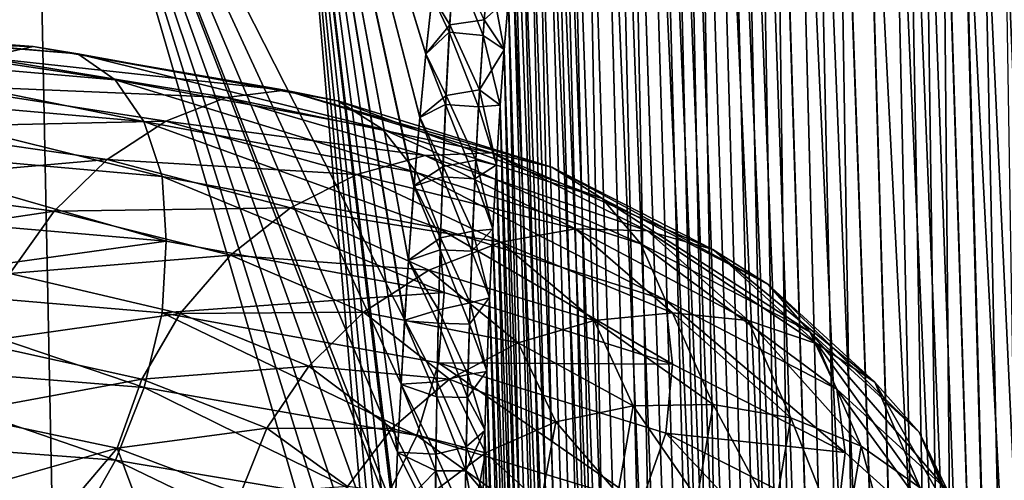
# Model space of a CAD drawing. Header units: metres. Extents: x -80 to 80, y -455 to 95.
# Tile 417 of 656: x 10.8 to 18.99, y -100.48 to -96.64. Entities that reach past the tile are written whole.
import ezdxf

# ---------------------------------------------------------------- set-up
doc = ezdxf.new("R2010")
doc.units = ezdxf.units.M
doc.layers.add('solid_501010_k_01_02', color=7, linetype='CONTINUOUS')

msp = doc.modelspace()

# ---------------------------------------------------------------- linework, layer by layer
at = {"layer": 'solid_501010_k_01_02'}
for points in [[(17.522821, -126.131844, 275.115997), (16.304596, -91.508736, 274.814606), (16.192816, -91.559792, 275.024078)], [(16.989529, -126.09877, 253.892212), (16.193535, -91.559418, 254.977295), (16.305321, -91.508415, 255.186722)], [(17.522821, -126.131844, 275.115997), (16.417397, -91.483871, 274.611511), (16.304596, -91.508736, 274.814606)], [(16.989529, -126.09877, 253.892212), (16.305321, -91.508415, 255.186722), (16.418255, -91.483864, 255.389984)], [(17.522821, -126.131844, 275.115997), (16.532778, -91.483971, 274.411682), (16.417397, -91.483871, 274.611511)], [(17.522646, -126.131844, 254.883698), (16.418255, -91.483864, 255.389984), (16.533785, -91.484032, 255.590027)], [(17.522646, -126.131844, 254.883698), (16.989529, -126.09877, 253.892212), (16.418255, -91.483864, 255.389984)], [(18.114944, -126.098709, 274.15863), (16.652344, -91.50882, 274.212341), (16.532778, -91.483971, 274.411682)], [(17.522821, -126.131844, 275.115997), (18.114944, -126.098709, 274.15863), (16.532778, -91.483971, 274.411682)], [(17.522646, -126.131844, 254.883698), (16.533785, -91.484032, 255.590027), (16.653395, -91.509125, 255.789398)], [(18.114944, -126.098709, 274.15863), (16.777805, -91.559898, 274.010895), (16.652344, -91.50882, 274.212341)], [(17.522646, -126.131844, 254.883698), (16.653395, -91.509125, 255.789398), (16.779097, -91.560661, 255.991135)], [(17.522821, -126.131844, 275.115997), (16.192816, -91.559792, 275.024078), (16.081032, -91.639931, 275.242584)], [(16.989529, -126.09877, 253.892212), (16.081514, -91.639572, 254.758377), (16.193535, -91.559418, 254.977295)], [(18.114944, -126.098709, 274.15863), (16.911217, -91.640228, 273.804749), (16.777805, -91.559898, 274.010895)], [(17.522646, -126.131844, 254.883698), (16.779097, -91.560661, 255.991135), (16.912767, -91.641251, 256.197601)], [(17.522821, -126.131844, 275.115997), (16.081032, -91.639931, 275.242584), (15.967918, -91.754051, 275.473877)], [(16.989529, -126.09877, 253.892212), (15.968407, -91.753403, 254.527145), (16.081514, -91.639572, 254.758377)], [(18.114944, -126.098709, 274.15863), (17.055006, -91.754364, 273.591095), (16.911217, -91.640228, 273.804749)], [(17.522646, -126.131844, 254.883698), (16.912767, -91.641251, 256.197601), (17.056606, -91.755791, 256.411224)], [(16.98963, -126.098785, 276.107574), (15.967918, -91.754051, 275.473877), (15.852737, -91.908371, 275.721191)], [(16.989529, -126.09877, 253.892212), (15.853196, -91.9077, 254.279831), (15.968407, -91.753403, 254.527145)], [(16.98963, -126.098785, 276.107574), (17.522821, -126.131844, 275.115997), (15.967918, -91.754051, 275.473877)], [(18.114944, -126.098709, 274.15863), (17.211536, -91.908745, 273.367798), (17.055006, -91.754364, 273.591095)], [(18.114723, -126.098732, 255.841034), (17.056606, -91.755791, 256.411224), (17.21352, -91.910942, 256.634979)], [(18.114723, -126.098732, 255.841034), (17.522646, -126.131844, 254.883698), (17.056606, -91.755791, 256.411224)], [(16.98963, -126.098785, 276.107574), (15.852737, -91.908371, 275.721191), (15.734756, -92.112068, 275.988495)], [(16.516302, -125.999146, 252.867722), (15.735222, -92.111176, 254.012589), (15.853196, -91.9077, 254.279831)], [(16.989529, -126.09877, 253.892212), (16.516302, -125.999146, 252.867722), (15.853196, -91.9077, 254.279831)], [(18.765465, -125.999062, 273.236786), (17.384043, -92.112549, 273.131989), (17.211536, -91.908745, 273.367798)], [(18.114944, -126.098709, 274.15863), (18.765465, -125.999062, 273.236786), (17.211536, -91.908745, 273.367798)], [(18.114723, -126.098732, 255.841034), (17.21352, -91.910942, 256.634979), (17.386248, -92.115295, 256.870972)], [(16.98963, -126.098785, 276.107574), (15.734756, -92.112068, 275.988495), (15.613559, -92.377159, 276.280121)], [(16.516302, -125.999146, 252.867722), (15.613951, -92.376167, 253.720871), (15.735222, -92.111176, 254.012589)], [(18.765465, -125.999062, 273.236786), (17.575907, -92.377518, 272.881348), (17.384043, -92.112549, 273.131989)], [(18.114723, -126.098732, 255.841034), (17.386248, -92.115295, 256.870972), (17.578747, -92.381767, 257.122284)], [(16.516348, -125.999161, 277.132172), (15.613559, -92.377159, 276.280121), (15.488935, -92.719345, 276.601105)], [(16.516302, -125.999146, 252.867722), (15.48922, -92.71846, 253.399643), (15.613951, -92.376167, 253.720871)], [(16.516348, -125.999161, 277.132172), (16.98963, -126.098785, 276.107574), (15.613559, -92.377159, 276.280121)], [(18.765465, -125.999062, 273.236786), (17.791643, -92.719902, 272.612885), (17.575907, -92.377518, 272.881348)], [(18.765268, -125.9991, 256.762939), (17.578747, -92.381767, 257.122284), (17.794945, -92.725418, 257.391144)], [(18.765268, -125.9991, 256.762939), (18.114723, -126.098732, 255.841034), (17.578747, -92.381767, 257.122284)], [(16.516348, -125.999161, 277.132172), (15.488935, -92.719345, 276.601105), (15.361223, -93.160194, 276.957062)], [(16.10437, -125.831924, 251.81134), (15.361366, -93.159622, 253.04335), (15.48922, -92.71846, 253.399643)], [(16.516302, -125.999146, 252.867722), (16.10437, -125.831924, 251.81134), (15.48922, -92.71846, 253.399643)], [(19.474197, -125.831841, 272.352112), (18.0362, -93.161064, 272.324127), (17.791643, -92.719902, 272.612885)], [(18.765465, -125.999062, 273.236786), (19.474197, -125.831841, 272.352112), (17.791643, -92.719902, 272.612885)], [(18.765268, -125.9991, 256.762939), (17.794945, -92.725418, 257.391144), (18.039953, -93.168304, 257.680176)], [(11.121192, -103.180008, 245.737503), (8.138931, -103.149658, 244.307251), (8.641001, -93.06414, 247.407059)], [(8.138932, -103.149658, 285.692749), (11.12119, -103.180008, 284.262512), (8.641002, -93.06414, 282.592926)], [(11.121192, -103.180008, 245.737503), (8.641001, -93.06414, 247.407059), (10.915533, -93.06414, 248.720276)], [(11.12119, -103.180008, 284.262512), (10.915536, -93.06414, 281.279724), (8.641002, -93.06414, 282.592926)], [(13.850966, -103.14991, 247.605026), (10.915533, -93.06414, 248.720276), (12.994075, -93.06414, 250.32579)], [(13.850966, -103.14991, 247.605026), (11.121192, -103.180008, 245.737503), (10.915533, -93.06414, 248.720276)], [(14.002265, -99.144386, 281.046234), (12.99408, -93.06414, 279.674194), (10.915536, -93.06414, 281.279724)], [(13.972231, -99.676468, 281.247955), (14.002265, -99.144386, 281.046234), (10.915536, -93.06414, 281.279724)], [(13.943887, -100.240921, 281.453827), (13.972231, -99.676468, 281.247955), (10.915536, -93.06414, 281.279724)], [(13.921778, -100.746376, 281.631165), (13.943887, -100.240921, 281.453827), (10.915536, -93.06414, 281.279724)], [(13.918149, -100.837784, 281.662506), (13.921778, -100.746376, 281.631165), (10.915536, -93.06414, 281.279724)], [(13.898149, -101.379623, 281.844452), (13.918149, -100.837784, 281.662506), (10.915536, -93.06414, 281.279724)], [(13.879986, -101.945808, 282.027771), (13.898149, -101.379623, 281.844452), (10.915536, -93.06414, 281.279724)], [(13.86436, -102.536064, 282.211365), (13.879986, -101.945808, 282.027771), (10.915536, -93.06414, 281.279724)], [(13.850947, -103.150269, 282.395081), (13.86436, -102.536064, 282.211365), (10.915536, -93.06414, 281.279724)], [(11.12119, -103.180008, 284.262512), (13.850947, -103.150269, 282.395081), (10.915536, -93.06414, 281.279724)], [(13.864375, -102.535774, 247.788727), (13.850966, -103.14991, 247.605026), (12.994075, -93.06414, 250.32579)], [(13.879979, -101.946007, 247.972183), (13.864375, -102.535774, 247.788727), (12.994075, -93.06414, 250.32579)], [(13.898115, -101.380592, 248.155228), (13.879979, -101.946007, 247.972183), (12.994075, -93.06414, 250.32579)], [(13.918081, -100.839485, 248.336914), (13.898115, -101.380592, 248.155228), (12.994075, -93.06414, 250.32579)], [(13.921797, -100.74588, 248.369003), (13.918081, -100.839485, 248.336914), (12.994075, -93.06414, 250.32579)], [(13.943774, -100.243217, 248.545334), (13.921797, -100.74588, 248.369003), (12.994075, -93.06414, 250.32579)], [(13.972071, -99.67926, 248.750992), (13.943774, -100.243217, 248.545334), (12.994075, -93.06414, 250.32579)], [(14.00207, -99.147453, 248.95256), (13.972071, -99.67926, 248.750992), (12.994075, -93.06414, 250.32579)], [(14.034437, -98.647865, 249.150009), (14.00207, -99.147453, 248.95256), (12.994075, -93.06414, 250.32579)], [(14.079655, -98.026711, 249.406281), (14.034437, -98.647865, 249.150009), (12.994075, -93.06414, 250.32579)], [(14.127749, -97.456436, 249.654083), (14.079655, -98.026711, 249.406281), (12.994075, -93.06414, 250.32579)], [(14.177575, -96.929512, 249.894028), (14.127749, -97.456436, 249.654083), (12.994075, -93.06414, 250.32579)], [(14.229488, -96.444611, 250.126022), (14.177575, -96.929512, 249.894028), (12.994075, -93.06414, 250.32579)], [(14.177787, -96.927361, 280.10498), (14.229732, -96.442581, 279.872955), (12.99408, -93.06414, 279.674194)], [(14.127951, -97.453987, 280.344849), (14.177787, -96.927361, 280.10498), (12.99408, -93.06414, 279.674194)], [(14.079887, -98.023727, 280.592468), (14.127951, -97.453987, 280.344849), (12.99408, -93.06414, 279.674194)], [(14.034664, -98.644707, 280.848694), (14.079887, -98.023727, 280.592468), (12.99408, -93.06414, 279.674194)], [(14.002265, -99.144386, 281.046234), (14.034664, -98.644707, 280.848694), (12.99408, -93.06414, 279.674194)], [(16.516348, -125.999161, 277.132172), (15.361223, -93.160194, 276.957062), (15.296601, -93.424896, 277.149628)], [(16.10437, -125.831924, 251.81134), (15.296672, -93.424629, 252.850601), (15.361366, -93.159622, 253.04335)], [(19.474197, -125.831841, 272.352112), (18.170795, -93.426193, 272.171753), (18.0362, -93.161064, 272.324127)], [(18.765268, -125.9991, 256.762939), (18.039953, -93.168304, 257.680176), (18.174631, -93.433914, 257.83252)], [(16.516348, -125.999161, 277.132172), (15.296601, -93.424896, 277.149628), (15.231833, -93.724052, 277.35257)], [(16.10437, -125.831924, 251.81134), (15.23184, -93.723999, 252.647461), (15.296672, -93.424629, 252.850601)], [(19.474197, -125.831841, 272.352112), (18.314362, -93.725792, 272.013977), (18.170795, -93.426193, 272.171753)], [(18.765268, -125.9991, 256.762939), (18.174631, -93.433914, 257.83252), (18.31811, -93.733864, 257.990051)], [(16.10437, -125.831924, 251.81134), (15.167321, -94.061356, 252.433853), (15.23184, -93.723999, 252.647461)], [(16.516348, -125.999161, 277.132172), (15.231833, -93.724052, 277.35257), (15.167328, -94.061356, 277.566132)], [(19.474197, -125.831841, 272.352112), (18.467201, -94.063499, 271.851227), (18.314362, -93.725792, 272.013977)], [(18.765268, -125.9991, 256.762939), (18.31811, -93.733864, 257.990051), (18.470819, -94.071724, 258.152557)], [(16.104378, -125.831924, 278.188629), (15.167328, -94.061356, 277.566132), (15.10352, -94.440178, 277.790497)], [(16.10437, -125.831924, 251.81134), (15.103535, -94.440117, 252.209549), (15.167321, -94.061356, 252.433853)], [(16.104378, -125.831924, 278.188629), (16.516348, -125.999161, 277.132172), (15.167328, -94.061356, 277.566132)], [(19.474197, -125.831841, 272.352112), (18.629686, -94.442665, 271.683746), (18.467201, -94.063499, 271.851227)], [(19.474062, -125.831879, 257.647736), (18.470819, -94.071724, 258.152557), (18.63316, -94.450928, 258.319794)], [(19.474062, -125.831879, 257.647736), (18.765268, -125.9991, 256.762939), (18.470819, -94.071724, 258.152557)], [(16.104378, -125.831924, 278.188629), (15.10352, -94.440178, 277.790497), (15.040889, -94.864288, 278.025848)], [(15.75559, -125.595337, 250.724228), (15.040908, -94.864159, 251.974228), (15.103535, -94.440117, 252.209549)], [(16.10437, -125.831924, 251.81134), (15.75559, -125.595337, 250.724228), (15.103535, -94.440117, 252.209549)], [(20.241144, -125.595284, 271.506683), (18.802259, -94.867073, 271.51178), (18.629686, -94.442665, 271.683746)], [(19.474197, -125.831841, 272.352112), (20.241144, -125.595284, 271.506683), (18.629686, -94.442665, 271.683746)], [(19.474062, -125.831879, 257.647736), (18.63316, -94.450928, 258.319794), (18.805538, -94.875412, 258.491425)], [(16.104378, -125.831924, 278.188629), (15.040889, -94.864288, 278.025848), (14.97996, -95.339294, 278.2724)], [(15.75559, -125.595337, 250.724228), (14.979994, -95.338982, 251.727737), (15.040908, -94.864159, 251.974228)], [(20.241144, -125.595284, 271.506683), (18.985371, -95.342346, 271.335724), (18.802259, -94.867073, 271.51178)], [(19.474062, -125.831879, 257.647736), (18.805538, -94.875412, 258.491425), (18.98843, -95.350494, 258.667145)], [(15.75559, -125.595337, 250.724228), (14.921338, -95.86937, 251.46991), (14.979994, -95.338982, 251.727737)], [(16.104378, -125.831924, 278.188629), (14.97996, -95.339294, 278.2724), (14.940557, -95.686577, 278.443085)], [(20.241144, -125.595284, 271.506683), (19.113506, -95.689781, 271.216278), (18.985371, -95.342346, 271.335724)], [(16.104378, -125.831924, 278.188629), (14.940557, -95.686577, 278.443085), (14.902303, -96.059784, 278.618896)], [(15.75559, -125.595337, 250.724228), (14.865513, -96.460167, 251.200623), (14.921338, -95.86937, 251.46991)], [(15.755582, -125.595329, 279.275818), (14.902303, -96.059784, 278.618896), (14.865417, -96.461212, 278.799835)], [(15.755582, -125.595329, 279.275818), (16.104378, -125.831924, 278.188629), (14.902303, -96.059784, 278.618896)], [(14.373505, -96.746521, 250.168503), (14.229488, -96.444611, 250.126022), (14.410491, -96.150192, 250.428711)], [(14.376903, -96.685516, 279.805634), (14.413742, -96.101761, 279.549561), (14.229732, -96.442581, 279.872955)], [(14.653573, -96.773621, 250.582611), (14.373505, -96.746521, 250.168503), (14.410491, -96.150192, 250.428711)], [(14.662386, -96.642548, 279.361694), (14.413742, -96.101761, 279.549561), (14.376903, -96.685516, 279.805634)], [(14.696444, -96.184769, 250.839462), (14.653573, -96.773621, 250.582611), (14.410491, -96.150192, 250.428711)], [(14.696444, -96.184769, 250.839462), (14.830193, -96.890953, 251.014679), (14.653573, -96.773621, 250.582611)], [(14.696444, -96.184769, 250.839462), (14.865513, -96.460167, 251.200623), (14.830193, -96.890953, 251.014679)], [(14.373505, -96.746521, 250.168503), (14.177575, -96.929512, 249.894028), (14.229488, -96.444611, 250.126022)], [(14.376903, -96.685516, 279.805634), (14.229732, -96.442581, 279.872955), (14.177787, -96.927361, 280.10498)], [(14.662386, -96.642548, 279.361694), (14.83008, -96.892357, 278.985931), (14.865417, -96.461212, 278.799835)], [(15.755582, -125.595329, 279.275818), (14.865417, -96.461212, 278.799835), (14.83008, -96.892357, 278.985931)], [(15.472297, -125.286964, 249.607697), (14.830193, -96.890953, 251.014679), (14.865513, -96.460167, 251.200623)], [(15.75559, -125.595337, 250.724228), (15.472297, -125.286964, 249.607697), (14.865513, -96.460167, 251.200623)], [(14.6253, -97.225105, 279.604828), (14.662386, -96.642548, 279.361694), (14.376903, -96.685516, 279.805634)], [(14.6253, -97.225105, 279.604828), (14.83008, -96.892357, 278.985931), (14.662386, -96.642548, 279.361694)], [(8.18942, -96.7985, 1134.277954), (8.508125, -96.681747, 1134.845947), (10.913771, -96.865135, 1133.094971)], [(8.508125, -96.681747, 1134.845947), (8.796863, -96.721947, 1135.432373), (11.284146, -96.926498, 1133.630249)], [(10.913771, -96.865135, 1133.094971), (8.508125, -96.681747, 1134.845947), (11.284146, -96.926498, 1133.630249)], [(8.796863, -96.721947, 1135.432373), (9.039296, -96.921219, 1136.005493), (11.595128, -97.141861, 1134.160278)], [(11.284146, -96.926498, 1133.630249), (8.796863, -96.721947, 1135.432373), (11.595128, -97.141861, 1134.160278)], [(14.342855, -97.347046, 249.920822), (14.177575, -96.929512, 249.894028), (14.373505, -96.746521, 250.168503)], [(14.3462, -97.273338, 280.049622), (14.376903, -96.685516, 279.805634), (14.177787, -96.927361, 280.10498)], [(14.617274, -97.367851, 250.33783), (14.342855, -97.347046, 249.920822), (14.373505, -96.746521, 250.168503)], [(14.6253, -97.225105, 279.604828), (14.376903, -96.685516, 279.805634), (14.3462, -97.273338, 280.049622)], [(14.653573, -96.773621, 250.582611), (14.617274, -97.367851, 250.33783), (14.373505, -96.746521, 250.168503)], [(10.504951, -96.956955, 1132.58313), (8.18942, -96.7985, 1134.277954), (10.913771, -96.865135, 1133.094971)], [(14.653573, -96.773621, 250.582611), (14.796632, -97.353439, 250.823608), (14.617274, -97.367851, 250.33783)], [(14.653573, -96.773621, 250.582611), (14.830193, -96.890953, 251.014679), (14.796632, -97.353439, 250.823608)], [(10.504951, -96.956955, 1132.58313), (10.913771, -96.865135, 1133.094971), (13.005735, -97.229256, 1131.00415)], [(10.913771, -96.865135, 1133.094971), (11.284146, -96.926498, 1133.630249), (13.447106, -97.317413, 1131.476685)], [(13.005735, -97.229256, 1131.00415), (10.913771, -96.865135, 1133.094971), (13.447106, -97.317413, 1131.476685)], [(14.6253, -97.225105, 279.604828), (14.796505, -97.355286, 279.177124), (14.83008, -96.892357, 278.985931)], [(15.755582, -125.595329, 279.275818), (14.83008, -96.892357, 278.985931), (14.796505, -97.355286, 279.177124)], [(15.472297, -125.286964, 249.607697), (14.796632, -97.353439, 250.823608), (14.830193, -96.890953, 251.014679)], [(9.039296, -96.921219, 1136.005493), (9.224877, -97.258949, 1136.533813), (11.833181, -97.490028, 1134.655273)], [(11.595128, -97.141861, 1134.160278), (9.039296, -96.921219, 1136.005493), (11.833181, -97.490028, 1134.655273)], [(10.083387, -97.187187, 1132.122681), (10.504951, -96.956955, 1132.58313), (12.518554, -97.289635, 1130.561279)], [(12.518554, -97.289635, 1130.561279), (10.504951, -96.956955, 1132.58313), (13.005735, -97.229256, 1131.00415)], [(11.284146, -96.926498, 1133.630249), (11.595128, -97.141861, 1134.160278), (13.817697, -97.553268, 1131.953613)], [(13.447106, -97.317413, 1131.476685), (11.284146, -96.926498, 1133.630249), (13.817697, -97.553268, 1131.953613)], [(14.342855, -97.347046, 249.920822), (14.127749, -97.456436, 249.654083), (14.177575, -96.929512, 249.894028)], [(14.3462, -97.273338, 280.049622), (14.177787, -96.927361, 280.10498), (14.127951, -97.453987, 280.344849)], [(11.595128, -97.141861, 1134.160278), (11.833181, -97.490028, 1134.655273), (14.10138, -97.914848, 1132.407471)], [(13.817697, -97.553268, 1131.953613), (11.595128, -97.141861, 1134.160278), (14.10138, -97.914848, 1132.407471)], [(9.674851, -97.540871, 1131.741577), (10.083387, -97.187187, 1132.122681), (12.016184, -97.485954, 1130.171753)], [(12.016184, -97.485954, 1130.171753), (10.083387, -97.187187, 1132.122681), (12.518554, -97.289635, 1130.561279)], [(12.518554, -97.289635, 1130.561279), (13.005735, -97.229256, 1131.00415), (14.725265, -97.750214, 1128.628418)], [(13.005735, -97.229256, 1131.00415), (13.447106, -97.317413, 1131.476685), (15.22499, -97.870049, 1129.02832)], [(14.725265, -97.750214, 1128.628418), (13.005735, -97.229256, 1131.00415), (15.22499, -97.870049, 1129.02832)], [(14.593957, -97.812279, 279.837097), (14.6253, -97.225105, 279.604828), (14.3462, -97.273338, 280.049622)], [(14.593957, -97.812279, 279.837097), (14.764911, -97.852371, 279.373474), (14.6253, -97.225105, 279.604828)], [(14.6253, -97.225105, 279.604828), (14.764911, -97.852371, 279.373474), (14.796505, -97.355286, 279.177124)], [(9.224877, -97.258949, 1136.533813), (9.343558, -97.711922, 1136.985596), (11.985418, -97.947281, 1135.085449)], [(11.833181, -97.490028, 1134.655273), (9.224877, -97.258949, 1136.533813), (11.985418, -97.947281, 1135.085449)], [(12.016184, -97.485954, 1130.171753), (12.518554, -97.289635, 1130.561279), (14.173672, -97.773483, 1128.265137)], [(14.173672, -97.773483, 1128.265137), (12.518554, -97.289635, 1130.561279), (14.725265, -97.750214, 1128.628418)], [(13.447106, -97.317413, 1131.476685), (13.817697, -97.553268, 1131.953613), (15.644578, -98.130234, 1129.443604)], [(15.22499, -97.870049, 1129.02832), (13.447106, -97.317413, 1131.476685), (15.644578, -98.130234, 1129.443604)], [(14.320894, -97.864716, 280.282593), (14.3462, -97.273338, 280.049622), (14.127951, -97.453987, 280.344849)], [(14.593957, -97.812279, 279.837097), (14.3462, -97.273338, 280.049622), (14.320894, -97.864716, 280.282593)], [(14.317708, -97.951187, 249.684418), (14.127749, -97.456436, 249.654083), (14.342855, -97.347046, 249.920822)], [(14.586723, -97.966675, 250.103989), (14.317708, -97.951187, 249.684418), (14.342855, -97.347046, 249.920822)], [(14.617274, -97.367851, 250.33783), (14.586723, -97.966675, 250.103989), (14.342855, -97.347046, 249.920822)], [(14.617274, -97.367851, 250.33783), (14.76505, -97.850006, 250.627441), (14.586723, -97.966675, 250.103989)], [(14.617274, -97.367851, 250.33783), (14.796632, -97.353439, 250.823608), (14.76505, -97.850006, 250.627441)], [(15.755582, -125.595329, 279.275818), (14.796505, -97.355286, 279.177124), (14.764911, -97.852371, 279.373474)], [(15.472297, -125.286964, 249.607697), (14.76505, -97.850006, 250.627441), (14.796632, -97.353439, 250.823608)], [(11.52934, -97.805473, 1129.859131), (9.674851, -97.540871, 1131.741577), (12.016184, -97.485954, 1130.171753)], [(11.52934, -97.805473, 1129.859131), (12.016184, -97.485954, 1130.171753), (13.604881, -97.929855, 1127.95752)], [(13.604881, -97.929855, 1127.95752), (12.016184, -97.485954, 1130.171753), (14.173672, -97.773483, 1128.265137)], [(14.317708, -97.951187, 249.684418), (14.079655, -98.026711, 249.406281), (14.127749, -97.456436, 249.654083)], [(14.320894, -97.864716, 280.282593), (14.127951, -97.453987, 280.344849), (14.079887, -98.023727, 280.592468)], [(9.305034, -98.003105, 1131.466919), (9.674851, -97.540871, 1131.741577), (11.52934, -97.805473, 1129.859131)], [(11.833181, -97.490028, 1134.655273), (11.985418, -97.947281, 1135.085449), (14.282799, -98.377823, 1132.810669)], [(14.10138, -97.914848, 1132.407471), (11.833181, -97.490028, 1134.655273), (14.282799, -98.377823, 1132.810669)], [(13.817697, -97.553268, 1131.953613), (14.10138, -97.914848, 1132.407471), (15.965768, -98.507843, 1129.849731)], [(15.644578, -98.130234, 1129.443604), (13.817697, -97.553268, 1131.953613), (15.965768, -98.507843, 1129.849731)], [(9.343558, -97.711922, 1136.985596), (9.362078, -98.254623, 1137.342896), (12.018541, -98.486038, 1135.437866)], [(11.985418, -97.947281, 1135.085449), (9.343558, -97.711922, 1136.985596), (12.018541, -98.486038, 1135.437866)], [(11.088634, -98.235504, 1129.646362), (9.305034, -98.003105, 1131.466919), (11.52934, -97.805473, 1129.859131)], [(11.088634, -98.235504, 1129.646362), (11.52934, -97.805473, 1129.859131), (13.05367, -98.20919, 1127.723877)], [(13.05367, -98.20919, 1127.723877), (11.52934, -97.805473, 1129.859131), (13.604881, -97.929855, 1127.95752)], [(13.604881, -97.929855, 1127.95752), (14.173672, -97.773483, 1128.265137), (15.42149, -98.381821, 1125.753174)], [(14.173672, -97.773483, 1128.265137), (14.725265, -97.750214, 1128.628418), (16.021645, -98.400322, 1126.028198)], [(15.42149, -98.381821, 1125.753174), (14.173672, -97.773483, 1128.265137), (16.021645, -98.400322, 1126.028198)], [(14.567663, -98.403435, 280.059509), (14.593957, -97.812279, 279.837097), (14.320894, -97.864716, 280.282593)], [(14.567663, -98.403435, 280.059509), (14.735506, -98.38533, 279.57486), (14.593957, -97.812279, 279.837097)], [(14.593957, -97.812279, 279.837097), (14.735506, -98.38533, 279.57486), (14.764911, -97.852371, 279.373474)], [(14.725265, -97.750214, 1128.628418), (15.22499, -97.870049, 1129.02832), (16.565365, -98.555885, 1126.347656)], [(16.021645, -98.400322, 1126.028198), (14.725265, -97.750214, 1128.628418), (16.565365, -98.555885, 1126.347656)], [(14.300319, -98.459183, 280.505554), (14.320894, -97.864716, 280.282593), (14.079887, -98.023727, 280.592468)], [(14.567663, -98.403435, 280.059509), (14.320894, -97.864716, 280.282593), (14.300319, -98.459183, 280.505554)], [(14.586723, -97.966675, 250.103989), (14.76505, -97.850006, 250.627441), (14.735657, -98.382339, 250.426224)], [(15.755582, -125.595329, 279.275818), (14.764911, -97.852371, 279.373474), (14.735506, -98.38533, 279.57486)], [(15.472297, -125.286964, 249.607697), (14.735657, -98.382339, 250.426224), (14.76505, -97.850006, 250.627441)], [(15.22499, -97.870049, 1129.02832), (15.644578, -98.130234, 1129.443604), (17.021891, -98.843559, 1126.694824)], [(16.565365, -98.555885, 1126.347656), (15.22499, -97.870049, 1129.02832), (17.021891, -98.843559, 1126.694824)], [(11.985418, -97.947281, 1135.085449), (12.018541, -98.486038, 1135.437866), (14.329379, -98.912582, 1133.155518)], [(14.282799, -98.377823, 1132.810669), (11.985418, -97.947281, 1135.085449), (14.329379, -98.912582, 1133.155518)], [(13.05367, -98.20919, 1127.723877), (13.604881, -97.929855, 1127.95752), (14.802625, -98.493279, 1125.535889)], [(14.802625, -98.493279, 1125.535889), (13.604881, -97.929855, 1127.95752), (15.42149, -98.381821, 1125.753174)], [(14.297426, -98.558517, 249.458344), (14.079655, -98.026711, 249.406281), (14.317708, -97.951187, 249.684418)], [(14.10138, -97.914848, 1132.407471), (14.282799, -98.377823, 1132.810669), (16.171173, -98.977814, 1130.22168)], [(15.965768, -98.507843, 1129.849731), (14.10138, -97.914848, 1132.407471), (16.171173, -98.977814, 1130.22168)], [(14.561253, -98.569489, 249.880188), (14.297426, -98.558517, 249.458344), (14.317708, -97.951187, 249.684418)], [(14.586723, -97.966675, 250.103989), (14.561253, -98.569489, 249.880188), (14.317708, -97.951187, 249.684418)], [(14.586723, -97.966675, 250.103989), (14.735657, -98.382339, 250.426224), (14.561253, -98.569489, 249.880188)], [(8.994784, -98.550758, 1131.315063), (9.305034, -98.003105, 1131.466919), (11.088634, -98.235504, 1129.646362)], [(14.297426, -98.558517, 249.458344), (14.034437, -98.647865, 249.150009), (14.079655, -98.026711, 249.406281)], [(14.300319, -98.459183, 280.505554), (14.079887, -98.023727, 280.592468), (14.034664, -98.644707, 280.848694)], [(15.644578, -98.130234, 1129.443604), (15.965768, -98.507843, 1129.849731), (17.371359, -99.23938, 1127.047852)], [(17.021891, -98.843559, 1126.694824), (15.644578, -98.130234, 1129.443604), (17.371359, -99.23938, 1127.047852)], [(12.554698, -98.601379, 1127.582397), (11.088634, -98.235504, 1129.646362), (13.05367, -98.20919, 1127.723877)], [(12.554698, -98.601379, 1127.582397), (13.05367, -98.20919, 1127.723877), (14.202886, -98.727478, 1125.389404)], [(14.202886, -98.727478, 1125.389404), (13.05367, -98.20919, 1127.723877), (14.802625, -98.493279, 1125.535889)], [(10.718916, -98.754761, 1129.546265), (8.994784, -98.550758, 1131.315063), (11.088634, -98.235504, 1129.646362)], [(12.018541, -98.486038, 1135.437866), (9.362078, -98.254623, 1137.342896), (9.344453, -98.856865, 1137.536255)], [(10.718916, -98.754761, 1129.546265), (11.088634, -98.235504, 1129.646362), (12.554698, -98.601379, 1127.582397)], [(14.282799, -98.377823, 1132.810669), (14.329379, -98.912582, 1133.155518), (16.230125, -99.508751, 1130.555908)], [(16.171173, -98.977814, 1130.22168), (14.282799, -98.377823, 1132.810669), (16.230125, -99.508751, 1130.555908)], [(14.561253, -98.569489, 249.880188), (14.735657, -98.382339, 250.426224), (14.70872, -98.953857, 250.220047)], [(14.567663, -98.403435, 280.059509), (14.708561, -98.957596, 279.781281), (14.735506, -98.38533, 279.57486)], [(15.755582, -125.595329, 279.275818), (14.735506, -98.38533, 279.57486), (14.708561, -98.957596, 279.781281)], [(15.472297, -125.286964, 249.607697), (14.70872, -98.953857, 250.220047), (14.735657, -98.382339, 250.426224)], [(14.802625, -98.493279, 1125.535889), (15.42149, -98.381821, 1125.753174), (16.227566, -99.083229, 1123.091064)], [(15.42149, -98.381821, 1125.753174), (16.021645, -98.400322, 1126.028198), (16.859091, -99.146988, 1123.272095)], [(16.227566, -99.083229, 1123.091064), (15.42149, -98.381821, 1125.753174), (16.859091, -99.146988, 1123.272095)], [(14.283967, -99.056427, 280.719269), (14.300319, -98.459183, 280.505554), (14.034664, -98.644707, 280.848694)], [(14.545875, -98.998093, 280.272766), (14.300319, -98.459183, 280.505554), (14.283967, -99.056427, 280.719269)], [(14.545875, -98.998093, 280.272766), (14.567663, -98.403435, 280.059509), (14.300319, -98.459183, 280.505554)], [(14.545875, -98.998093, 280.272766), (14.708561, -98.957596, 279.781281), (14.567663, -98.403435, 280.059509)], [(16.021645, -98.400322, 1126.028198), (16.565365, -98.555885, 1126.347656), (17.431231, -99.341301, 1123.505859)], [(16.859091, -99.146988, 1123.272095), (16.021645, -98.400322, 1126.028198), (17.431231, -99.341301, 1123.505859)], [(12.018541, -98.486038, 1135.437866), (9.344453, -98.856865, 1137.536255), (11.986567, -99.081139, 1135.634644)], [(14.329379, -98.912582, 1133.155518), (12.018541, -98.486038, 1135.437866), (11.986567, -99.081139, 1135.634644)], [(14.202886, -98.727478, 1125.389404), (14.802625, -98.493279, 1125.535889), (15.576353, -99.146065, 1122.970093)], [(15.576353, -99.146065, 1122.970093), (14.802625, -98.493279, 1125.535889), (16.227566, -99.083229, 1123.091064)], [(15.965768, -98.507843, 1129.849731), (16.171173, -98.977814, 1130.22168), (17.594847, -99.71743, 1127.38501)], [(17.371359, -99.23938, 1127.047852), (15.965768, -98.507843, 1129.849731), (17.594847, -99.71743, 1127.38501)], [(12.136097, -99.087349, 1127.54187), (10.718916, -98.754761, 1129.546265), (12.554698, -98.601379, 1127.582397)], [(12.136097, -99.087349, 1127.54187), (12.554698, -98.601379, 1127.582397), (13.659986, -99.077217, 1125.32666)], [(13.659986, -99.077217, 1125.32666), (12.554698, -98.601379, 1127.582397), (14.202886, -98.727478, 1125.389404)], [(14.281459, -99.168678, 249.241806), (14.034437, -98.647865, 249.150009), (14.297426, -98.558517, 249.458344)], [(14.540316, -99.175819, 249.66568), (14.281459, -99.168678, 249.241806), (14.297426, -98.558517, 249.458344)], [(14.561253, -98.569489, 249.880188), (14.540316, -99.175819, 249.66568), (14.297426, -98.558517, 249.458344)], [(14.561253, -98.569489, 249.880188), (14.70872, -98.953857, 250.220047), (14.540316, -99.175819, 249.66568)], [(16.565365, -98.555885, 1126.347656), (17.021891, -98.843559, 1126.694824), (17.911621, -99.658859, 1123.780151)], [(17.431231, -99.341301, 1123.505859), (16.565365, -98.555885, 1126.347656), (17.911621, -99.658859, 1123.780151)], [(14.281459, -99.168678, 249.241806), (14.00207, -99.147453, 248.95256), (14.034437, -98.647865, 249.150009)], [(14.283967, -99.056427, 280.719269), (14.034664, -98.644707, 280.848694), (14.002265, -99.144386, 281.046234)], [(10.436273, -99.328819, 1129.556641), (10.718916, -98.754761, 1129.546265), (12.136097, -99.087349, 1127.54187)], [(13.659986, -99.077217, 1125.32666), (14.202886, -98.727478, 1125.389404), (14.945266, -99.331436, 1122.916748)], [(14.945266, -99.331436, 1122.916748), (14.202886, -98.727478, 1125.389404), (15.576353, -99.146065, 1122.970093)], [(9.344453, -98.856865, 1137.536255), (9.226563, -99.492638, 1137.608032), (11.835343, -99.702301, 1135.726685)], [(11.986567, -99.081139, 1135.634644), (9.344453, -98.856865, 1137.536255), (11.835343, -99.702301, 1135.726685)], [(17.021891, -98.843559, 1126.694824), (17.371359, -99.23938, 1127.047852), (18.279354, -100.074554, 1124.07666)], [(17.911621, -99.658859, 1123.780151), (17.021891, -98.843559, 1126.694824), (18.279354, -100.074554, 1124.07666)], [(14.329379, -98.912582, 1133.155518), (11.986567, -99.081139, 1135.634644), (14.284167, -99.498413, 1133.357178)], [(16.230125, -99.508751, 1130.555908), (14.329379, -98.912582, 1133.155518), (14.284167, -99.498413, 1133.357178)], [(14.540316, -99.175819, 249.66568), (14.70872, -98.953857, 250.220047), (14.684437, -99.565895, 250.008957)], [(14.545875, -98.998093, 280.272766), (14.684273, -99.570488, 279.992584), (14.708561, -98.957596, 279.781281)], [(15.472289, -125.286957, 280.392334), (14.708561, -98.957596, 279.781281), (14.684273, -99.570488, 279.992584)], [(15.472297, -125.286964, 249.607697), (14.684437, -99.565895, 250.008957), (14.70872, -98.953857, 250.220047)], [(15.472289, -125.286957, 280.392334), (15.755582, -125.595329, 279.275818), (14.708561, -98.957596, 279.781281)], [(14.528123, -99.595871, 280.477509), (14.545875, -98.998093, 280.272766), (14.283967, -99.056427, 280.719269)], [(14.528123, -99.595871, 280.477509), (14.684273, -99.570488, 279.992584), (14.545875, -98.998093, 280.272766)], [(16.171173, -98.977814, 1130.22168), (16.230125, -99.508751, 1130.555908), (17.664518, -100.244904, 1127.706055)], [(17.594847, -99.71743, 1127.38501), (16.171173, -98.977814, 1130.22168), (17.664518, -100.244904, 1127.706055)], [(11.816085, -99.634262, 1127.597656), (10.436273, -99.328819, 1129.556641), (12.136097, -99.087349, 1127.54187)], [(11.816085, -99.634262, 1127.597656), (12.136097, -99.087349, 1127.54187), (13.204532, -99.525879, 1125.351929)], [(11.986567, -99.081139, 1135.634644), (11.835343, -99.702301, 1135.726685), (14.103957, -100.101501, 1133.473755)], [(14.284167, -99.498413, 1133.357178), (11.986567, -99.081139, 1135.634644), (14.103957, -100.101501, 1133.473755)], [(13.204532, -99.525879, 1125.351929), (12.136097, -99.087349, 1127.54187), (13.659986, -99.077217, 1125.32666)], [(13.204532, -99.525879, 1125.351929), (13.659986, -99.077217, 1125.32666), (14.373988, -99.6353, 1122.937744)], [(14.373988, -99.6353, 1122.937744), (13.659986, -99.077217, 1125.32666), (14.945266, -99.331436, 1122.916748)], [(14.271376, -99.656136, 280.924408), (14.283967, -99.056427, 280.719269), (14.002265, -99.144386, 281.046234)], [(14.528123, -99.595871, 280.477509), (14.283967, -99.056427, 280.719269), (14.271376, -99.656136, 280.924408)], [(15.576353, -99.146065, 1122.970093), (16.227566, -99.083229, 1123.091064), (16.567511, -99.843895, 1120.347778)], [(16.227566, -99.083229, 1123.091064), (16.859091, -99.146988, 1123.272095), (17.212263, -99.955124, 1120.431763)], [(16.567511, -99.843895, 1120.347778), (16.227566, -99.083229, 1123.091064), (17.212263, -99.955124, 1120.431763)], [(14.269316, -99.781349, 249.034058), (13.972071, -99.67926, 248.750992), (14.00207, -99.147453, 248.95256)], [(14.271376, -99.656136, 280.924408), (14.002265, -99.144386, 281.046234), (13.972231, -99.676468, 281.247955)], [(14.269316, -99.781349, 249.034058), (14.00207, -99.147453, 248.95256), (14.281459, -99.168678, 249.241806)], [(14.523408, -99.785248, 249.459778), (14.269316, -99.781349, 249.034058), (14.281459, -99.168678, 249.241806)], [(14.540316, -99.175819, 249.66568), (14.523408, -99.785248, 249.459778), (14.281459, -99.168678, 249.241806)], [(14.540316, -99.175819, 249.66568), (14.684437, -99.565895, 250.008957), (14.523408, -99.785248, 249.459778)], [(14.945266, -99.331436, 1122.916748), (15.576353, -99.146065, 1122.970093), (15.902655, -99.855751, 1120.326416)], [(15.902655, -99.855751, 1120.326416), (15.576353, -99.146065, 1122.970093), (16.567511, -99.843895, 1120.347778)], [(16.859091, -99.146988, 1123.272095), (17.431231, -99.341301, 1123.505859), (17.796389, -100.190132, 1120.576782)], [(17.212263, -99.955124, 1120.431763), (16.859091, -99.146988, 1123.272095), (17.796389, -100.190132, 1120.576782)], [(17.371359, -99.23938, 1127.047852), (17.594847, -99.71743, 1127.38501), (18.514523, -100.561531, 1124.376465)], [(18.279354, -100.074554, 1124.07666), (17.371359, -99.23938, 1127.047852), (18.514523, -100.561531, 1124.376465)], [(10.256063, -99.922493, 1129.674316), (10.436273, -99.328819, 1129.556641), (11.816085, -99.634262, 1127.597656)], [(14.373988, -99.6353, 1122.937744), (14.945266, -99.331436, 1122.916748), (15.258348, -99.989983, 1120.369019)], [(15.258348, -99.989983, 1120.369019), (14.945266, -99.331436, 1122.916748), (15.902655, -99.855751, 1120.326416)], [(17.431231, -99.341301, 1123.505859), (17.911621, -99.658859, 1123.780151), (18.286842, -100.539124, 1120.775757)], [(17.796389, -100.190132, 1120.576782), (17.431231, -99.341301, 1123.505859), (18.286842, -100.539124, 1120.775757)], [(9.226563, -99.492638, 1137.608032), (9.041663, -100.116371, 1137.541992), (11.598164, -100.306877, 1135.692993)], [(11.835343, -99.702301, 1135.726685), (9.226563, -99.492638, 1137.608032), (11.598164, -100.306877, 1135.692993)], [(12.856347, -100.042427, 1125.457642), (11.816085, -99.634262, 1127.597656), (13.204532, -99.525879, 1125.351929)], [(12.856347, -100.042427, 1125.457642), (13.204532, -99.525879, 1125.351929), (13.894729, -100.043678, 1123.032959)], [(13.894729, -100.043678, 1123.032959), (13.204532, -99.525879, 1125.351929), (14.373988, -99.6353, 1122.937744)], [(14.284167, -99.498413, 1133.357178), (14.103957, -100.101501, 1133.473755), (15.968686, -100.665337, 1130.908936)], [(16.172722, -100.083298, 1130.764404), (14.284167, -99.498413, 1133.357178), (15.968686, -100.665337, 1130.908936)], [(16.230125, -99.508751, 1130.555908), (14.284167, -99.498413, 1133.357178), (16.172722, -100.083298, 1130.764404)], [(17.664518, -100.244904, 1127.706055), (16.230125, -99.508751, 1130.555908), (16.172722, -100.083298, 1130.764404)], [(14.51398, -100.196396, 280.674316), (14.528123, -99.595871, 280.477509), (14.271376, -99.656136, 280.924408)], [(14.51398, -100.196396, 280.674316), (14.668023, -100.060135, 280.154114), (14.528123, -99.595871, 280.477509)], [(14.523408, -99.785248, 249.459778), (14.684437, -99.565895, 250.008957), (14.668184, -100.054878, 249.84758)], [(14.528123, -99.595871, 280.477509), (14.668023, -100.060135, 280.154114), (14.684273, -99.570488, 279.992584)], [(15.472289, -125.286957, 280.392334), (14.684273, -99.570488, 279.992584), (14.668023, -100.060135, 280.154114)], [(15.257281, -124.903725, 248.463303), (14.668184, -100.054878, 249.84758), (14.684437, -99.565895, 250.008957)], [(15.472297, -125.286964, 249.607697), (15.257281, -124.903725, 248.463303), (14.684437, -99.565895, 250.008957)], [(11.612049, -100.208405, 1127.743896), (10.256063, -99.922493, 1129.674316), (11.816085, -99.634262, 1127.597656)], [(11.612049, -100.208405, 1127.743896), (11.816085, -99.634262, 1127.597656), (12.856347, -100.042427, 1125.457642)], [(13.894729, -100.043678, 1123.032959), (14.373988, -99.6353, 1122.937744), (14.675102, -100.245804, 1120.476563)], [(14.26062, -100.396301, 248.834595), (13.943774, -100.243217, 248.545334), (13.972071, -99.67926, 248.750992)], [(14.262148, -100.258064, 281.121521), (13.972231, -99.676468, 281.247955), (13.943887, -100.240921, 281.453827)], [(14.26062, -100.396301, 248.834595), (13.972071, -99.67926, 248.750992), (14.269316, -99.781349, 249.034058)], [(14.262148, -100.258064, 281.121521), (14.271376, -99.656136, 280.924408), (13.972231, -99.676468, 281.247955)], [(14.51398, -100.196396, 280.674316), (14.271376, -99.656136, 280.924408), (14.262148, -100.258064, 281.121521)], [(14.675102, -100.245804, 1120.476563), (14.373988, -99.6353, 1122.937744), (15.258348, -99.989983, 1120.369019)], [(17.911621, -99.658859, 1123.780151), (18.279354, -100.074554, 1124.07666), (18.662279, -100.975784, 1121.013672)], [(18.286842, -100.539124, 1120.775757), (17.911621, -99.658859, 1123.780151), (18.662279, -100.975784, 1121.013672)], [(11.835343, -99.702301, 1135.726685), (11.598164, -100.306877, 1135.692993), (13.821315, -100.682228, 1133.479248)], [(14.103957, -100.101501, 1133.473755), (11.835343, -99.702301, 1135.726685), (13.821315, -100.682228, 1133.479248)], [(17.594847, -99.71743, 1127.38501), (17.664518, -100.244904, 1127.706055), (18.591993, -101.085159, 1124.684937)], [(18.514523, -100.561531, 1124.376465), (17.594847, -99.71743, 1127.38501), (18.591993, -101.085159, 1124.684937)], [(14.510138, -100.397446, 249.261963), (14.26062, -100.396301, 248.834595), (14.269316, -99.781349, 249.034058)], [(14.523408, -99.785248, 249.459778), (14.510138, -100.397446, 249.261963), (14.269316, -99.781349, 249.034058)], [(14.523408, -99.785248, 249.459778), (14.668184, -100.054878, 249.84758), (14.510138, -100.397446, 249.261963)], [(15.258348, -99.989983, 1120.369019), (15.902655, -99.855751, 1120.326416), (15.773212, -100.587463, 1117.673584)], [(15.773212, -100.587463, 1117.673584), (15.902655, -99.855751, 1120.326416), (16.432655, -100.627457, 1117.594971)], [(15.902655, -99.855751, 1120.326416), (16.567511, -99.843895, 1120.347778), (16.432655, -100.627457, 1117.594971)], [(16.432655, -100.627457, 1117.594971), (16.567511, -99.843895, 1120.347778), (17.072161, -100.787018, 1117.581543)], [(16.567511, -99.843895, 1120.347778), (17.212263, -99.955124, 1120.431763), (17.072161, -100.787018, 1117.581543)], [(11.612049, -100.208405, 1127.743896), (10.464921, -100.536392, 1129.555054), (10.256063, -99.922493, 1129.674316)], [(14.675102, -100.245804, 1120.476563), (15.258348, -99.989983, 1120.369019), (15.13415, -100.66967, 1117.8125)], [(15.13415, -100.66967, 1117.8125), (15.258348, -99.989983, 1120.369019), (15.773212, -100.587463, 1117.673584)], [(17.072161, -100.787018, 1117.581543), (17.212263, -99.955124, 1120.431763), (17.651533, -101.063492, 1117.637451)], [(17.212263, -99.955124, 1120.431763), (17.796389, -100.190132, 1120.576782), (17.651533, -101.063492, 1117.637451)], [(12.634348, -100.594772, 1125.635376), (11.612049, -100.208405, 1127.743896), (12.856347, -100.042427, 1125.457642)], [(12.634348, -100.594772, 1125.635376), (12.856347, -100.042427, 1125.457642), (13.528344, -100.527481, 1123.191772)], [(13.528344, -100.527481, 1123.191772), (12.856347, -100.042427, 1125.457642), (13.894729, -100.043678, 1123.032959)], [(13.528344, -100.527481, 1123.191772), (13.894729, -100.043678, 1123.032959), (14.185803, -100.612045, 1120.644043)], [(14.103957, -100.101501, 1133.473755), (13.821315, -100.682228, 1133.479248), (15.648674, -101.21817, 1130.959595)], [(14.185803, -100.612045, 1120.644043), (13.894729, -100.043678, 1123.032959), (14.675102, -100.245804, 1120.476563)], [(15.968686, -100.665337, 1130.908936), (14.103957, -100.101501, 1133.473755), (15.648674, -101.21817, 1130.959595)], [(14.510138, -100.397446, 249.261963), (14.668184, -100.054878, 249.84758), (14.653626, -100.568542, 249.683502)], [(14.51398, -100.196396, 280.674316), (14.653474, -100.574478, 280.318359), (14.668023, -100.060135, 280.154114)], [(15.472289, -125.286957, 280.392334), (14.668023, -100.060135, 280.154114), (14.653474, -100.574478, 280.318359)], [(15.257281, -124.903725, 248.463303), (14.653626, -100.568542, 249.683502), (14.668184, -100.054878, 249.84758)], [(16.172722, -100.083298, 1130.764404), (15.968686, -100.665337, 1130.908936), (17.374533, -101.364937, 1128.098511)], [(17.596533, -100.806374, 1127.923218), (16.172722, -100.083298, 1130.764404), (17.374533, -101.364937, 1128.098511)], [(17.664518, -100.244904, 1127.706055), (16.172722, -100.083298, 1130.764404), (17.596533, -100.806374, 1127.923218)], [(18.279354, -100.074554, 1124.07666), (18.514523, -100.561531, 1124.376465), (18.902376, -101.47226, 1121.27478)], [(18.662279, -100.975784, 1121.013672), (18.279354, -100.074554, 1124.07666), (18.902376, -101.47226, 1121.27478)], [(9.041663, -100.116371, 1137.541992), (8.799799, -100.688797, 1137.339966), (11.287914, -100.85672, 1135.533447)], [(11.598164, -100.306877, 1135.692993), (9.041663, -100.116371, 1137.541992), (11.287914, -100.85672, 1135.533447)], [(11.612049, -100.208405, 1127.743896), (11.208547, -100.684441, 1128.51062), (10.464921, -100.536392, 1129.555054)], [(11.612049, -100.208405, 1127.743896), (11.855939, -100.863998, 1127.409058), (11.208547, -100.684441, 1128.51062)], [(12.634348, -100.594772, 1125.635376), (11.855939, -100.863998, 1127.409058), (11.612049, -100.208405, 1127.743896)], [(14.255963, -100.86203, 281.311096), (13.943887, -100.240921, 281.453827), (13.921778, -100.746376, 281.631165)], [(14.26062, -100.396301, 248.834595), (13.921797, -100.74588, 248.369003), (13.943774, -100.243217, 248.545334)], [(14.255963, -100.86203, 281.311096), (14.262148, -100.258064, 281.121521), (13.943887, -100.240921, 281.453827)], [(14.185803, -100.612045, 1120.644043), (14.675102, -100.245804, 1120.476563), (14.555652, -100.876663, 1118.006836)], [(14.50311, -100.799416, 280.863678), (14.262148, -100.258064, 281.121521), (14.255963, -100.86203, 281.311096)], [(14.50311, -100.799416, 280.863678), (14.51398, -100.196396, 280.674316), (14.262148, -100.258064, 281.121521)], [(14.50311, -100.799416, 280.863678), (14.653474, -100.574478, 280.318359), (14.51398, -100.196396, 280.674316)], [(14.555652, -100.876663, 1118.006836), (14.675102, -100.245804, 1120.476563), (15.13415, -100.66967, 1117.8125)], [(18.591993, -101.085159, 1124.684937), (17.664518, -100.244904, 1127.706055), (17.596533, -100.806374, 1127.923218)], [(17.651533, -101.063492, 1117.637451), (17.796389, -100.190132, 1120.576782), (18.137993, -101.444557, 1117.760986)], [(17.796389, -100.190132, 1120.576782), (18.286842, -100.539124, 1120.775757), (18.137993, -101.444557, 1117.760986)], [(11.598164, -100.306877, 1135.692993), (11.287914, -100.85672, 1135.533447), (13.451595, -101.203857, 1133.371704)], [(13.821315, -100.682228, 1133.479248), (11.598164, -100.306877, 1135.692993), (13.451595, -101.203857, 1133.371704)], [(14.255009, -101.013313, 248.642853), (13.921797, -100.74588, 248.369003), (14.26062, -100.396301, 248.834595)], [(14.500143, -101.012138, 249.071732), (14.255009, -101.013313, 248.642853), (14.26062, -100.396301, 248.834595)], [(14.510138, -100.397446, 249.261963), (14.500143, -101.012138, 249.071732), (14.26062, -100.396301, 248.834595)], [(14.510138, -100.397446, 249.261963), (14.641005, -101.11071, 249.517075), (14.500143, -101.012138, 249.071732)], [(14.510138, -100.397446, 249.261963), (14.653626, -100.568542, 249.683502), (14.641005, -101.11071, 249.517075)]]:
    msp.add_3dface(points, dxfattribs=at)

doc.saveas('drawing.dxf')
